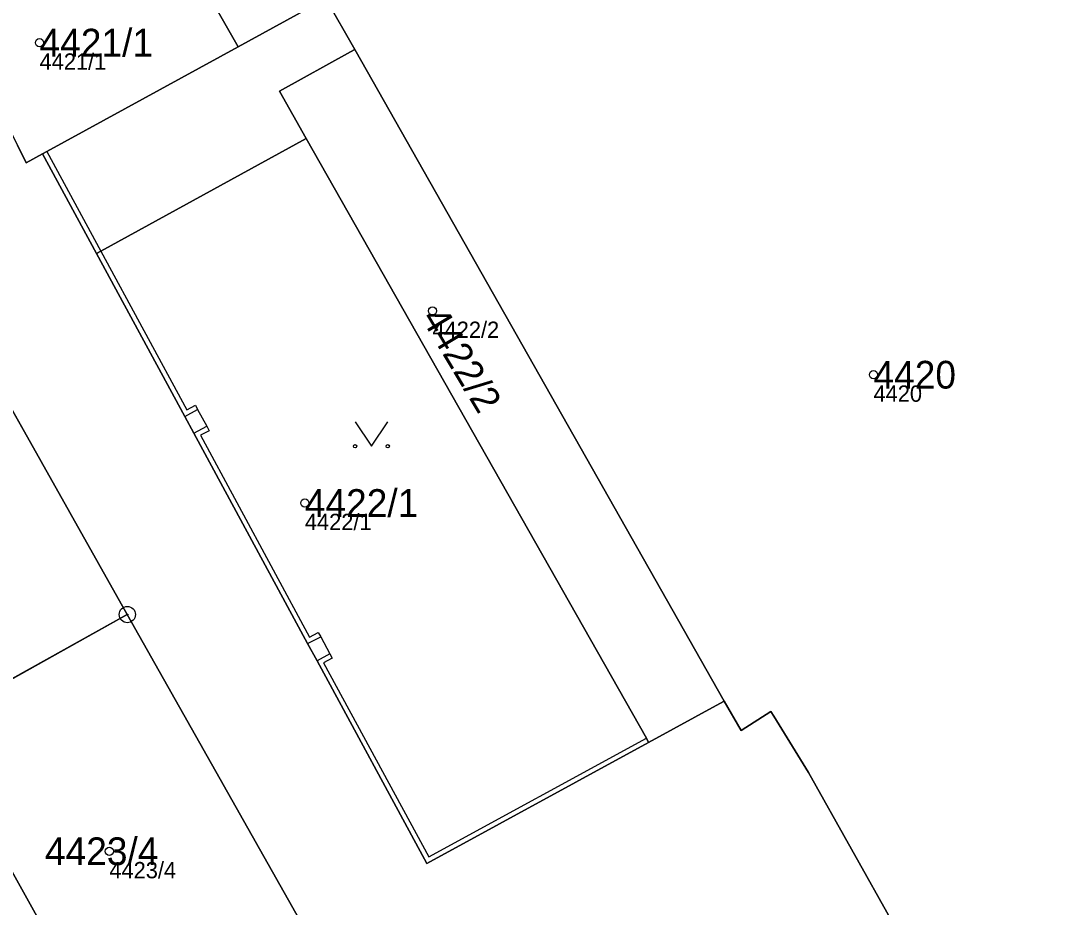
# Model space of a CAD drawing. Extents: x -690132 to -685994, y -975441 to -972444.
# Drawn here: x -689450.3 to -689387.2, y -974772.2 to -974717.9 of the extents above; entities that cross this region are included whole.
import ezdxf

# ---------------------------------------------------------------- set-up
doc = ezdxf.new("R2010")
doc.units = 0
for name, color, linetype in [('Definiční body', 7, 'Continuous'), ('Hranice parcel', 7, 'Continuous'), ('Parcelní čísla', 7, 'Continuous'), ('Polygon budovy', 7, 'Continuous'), ('Polygon parcely', 7, 'Continuous'), ('Vnitřní kresba', 7, 'Continuous'), ('Značky bodu BP', 7, 'Continuous'), ('Značky kultur', 7, 'Continuous')]:
    doc.layers.add(name, color=color, linetype=linetype)

msp = doc.modelspace()

# ---------------------------------------------------------------- linework, layer by layer
at = {"layer": 'Definiční body'}
for centre in [(-689449.18, -974719.22), (-689425.1, -974735.65), (-689398.07, -974739.56), (-689432.92, -974747.42), (-689444.9, -974768.75)]:
    msp.add_circle(centre, 0.25, dxfattribs=at)
at = {"layer": 'Hranice parcel'}
for p, q in [((-689431.63, -974716.52), (-689429.86, -974719.63)), ((-689429.86, -974719.63), (-689407.22, -974759.55)), ((-689454.38, -974735.5), (-689443.8, -974754.25)), ((-689443.8, -974754.25), (-689455.4, -974760.71)), ((-689443.8, -974754.25), (-689433.2, -974773.02))]:
    msp.add_line(p, q, dxfattribs=at)
for points in [[(-689431.63, -974716.52), (-689431.9, -974716.67), (-689437.01, -974719.47), (-689442.38, -974710.06), (-689442.64, -974709.6)], [(-689432.84, -974725.08), (-689434.48, -974722.19), (-689430.13, -974719.78), (-689429.86, -974719.63)], [(-689445.69, -974732.13), (-689445.43, -974731.99), (-689432.84, -974725.08)], [(-689411.85, -974762.08), (-689411.99, -974761.82), (-689432.84, -974725.08)], [(-689450.53, -974725.5), (-689449.99, -974726.58), (-689449, -974726.03), (-689445.69, -974732.13)], [(-689445.69, -974732.13), (-689440.28, -974742.12), (-689439.72, -974743.15), (-689432.75, -974756.03), (-689432.17, -974757.09), (-689425.45, -974769.51), (-689411.85, -974762.08)], [(-689411.85, -974762.08), (-689407.48, -974759.69), (-689407.22, -974759.55)], [(-689407.22, -974759.55), (-689406.19, -974761.35), (-689404.36, -974760.18), (-689404.18, -974760.48), (-689402.22, -974763.67), (-689402.05, -974763.92), (-689396.79, -974773.31)], [(-689445.15, -974780.27), (-689447.16, -974776.67), (-689452.99, -974766.21), (-689452.52, -974765.95), (-689455.4, -974760.71)]]:
    msp.add_lwpolyline(points, dxfattribs=at)
at = {"layer": 'Polygon budovy'}
for points in [[(-689454.81, -974716.35), (-689455.1, -974716.51), (-689450.53, -974725.5), (-689449.99, -974726.58), (-689449, -974726.03), (-689448.73, -974725.89), (-689437.01, -974719.47), (-689442.38, -974710.06), (-689442.64, -974709.6)], [(-689452.52, -974765.95), (-689455.4, -974760.71), (-689464.83, -974765.96), (-689462.41, -974770.39), (-689463.28, -974770.88), (-689457.04, -974782.07), (-689456.77, -974781.92), (-689447.42, -974776.81), (-689447.16, -974776.67), (-689452.99, -974766.21)]]:
    msp.add_lwpolyline(points, close=True, dxfattribs=at)
at = {"layer": 'Polygon parcely'}
for points in [[(-689363.7, -974760.7), (-689393.74, -974699.51), (-689422.35, -974715.49), (-689429.44, -974702.89), (-689429.7, -974702.44), (-689431.95, -974703.69), (-689432.22, -974703.83), (-689435.58, -974705.7), (-689435.91, -974705.87), (-689437.24, -974706.62), (-689436.99, -974707.07), (-689431.63, -974716.52), (-689429.86, -974719.63), (-689407.22, -974759.55), (-689406.19, -974761.35), (-689404.36, -974760.18), (-689404.18, -974760.48), (-689402.22, -974763.67), (-689402.05, -974763.92), (-689396.79, -974773.31)], [(-689396.79, -974773.31), (-689402.05, -974763.92), (-689402.22, -974763.67), (-689404.18, -974760.48), (-689404.36, -974760.18), (-689406.19, -974761.35), (-689407.22, -974759.55), (-689407.48, -974759.69), (-689411.85, -974762.08), (-689425.45, -974769.51), (-689432.17, -974757.09), (-689432.75, -974756.03), (-689439.72, -974743.15), (-689440.28, -974742.12), (-689445.69, -974732.13), (-689449, -974726.03), (-689449.99, -974726.58), (-689450.53, -974725.5)], [(-689454.38, -974735.5), (-689443.8, -974754.25), (-689433.2, -974773.02)]]:
    msp.add_lwpolyline(points, dxfattribs=at)
for points in [[(-689437.24, -974706.62), (-689442.64, -974709.6), (-689442.38, -974710.06), (-689437.01, -974719.47), (-689431.9, -974716.67), (-689431.63, -974716.52), (-689436.99, -974707.07)], [(-689431.9, -974716.67), (-689437.01, -974719.47), (-689442.38, -974710.06), (-689442.64, -974709.6), (-689454.81, -974716.35), (-689455.1, -974716.51), (-689450.53, -974725.5), (-689449.99, -974726.58), (-689449, -974726.03), (-689445.69, -974732.13), (-689445.43, -974731.99), (-689432.84, -974725.08), (-689434.48, -974722.19), (-689430.13, -974719.78), (-689429.86, -974719.63), (-689431.63, -974716.52)], [(-689411.85, -974762.08), (-689407.48, -974759.69), (-689407.22, -974759.55), (-689429.86, -974719.63), (-689430.13, -974719.78), (-689434.48, -974722.19), (-689432.84, -974725.08), (-689411.99, -974761.82)], [(-689432.75, -974756.03), (-689432.17, -974757.09), (-689425.45, -974769.51), (-689411.85, -974762.08), (-689411.99, -974761.82), (-689432.84, -974725.08), (-689445.43, -974731.99), (-689445.69, -974732.13), (-689440.28, -974742.12), (-689439.72, -974743.15)], [(-689454.38, -974735.5), (-689467.95, -974737.91), (-689463.17, -974746.61), (-689455.4, -974760.71), (-689443.8, -974754.25)], [(-689443.8, -974754.25), (-689455.4, -974760.71), (-689452.52, -974765.95), (-689452.99, -974766.21), (-689447.16, -974776.67), (-689445.15, -974780.27), (-689433.2, -974773.02)], [(-689452.52, -974765.95), (-689455.4, -974760.71), (-689464.83, -974765.96), (-689468.52, -974768.01), (-689458, -974786.97), (-689457.85, -974787.23), (-689455.02, -974785.68), (-689445.15, -974780.27), (-689447.16, -974776.67), (-689452.99, -974766.21)]]:
    msp.add_lwpolyline(points, close=True, dxfattribs=at)
at = {"layer": 'Vnitřní kresba'}
for p, q in [((-689437.01, -974719.47), (-689448.73, -974725.89)), ((-689448.73, -974725.89), (-689449, -974726.03)), ((-689448.73, -974725.89), (-689445.43, -974731.99)), ((-689445.43, -974731.99), (-689440.16, -974741.72)), ((-689440.28, -974742.12), (-689439.49, -974741.7)), ((-689440.16, -974741.72), (-689439.63, -974741.43)), ((-689439.63, -974741.43), (-689439.49, -974741.7)), ((-689439.49, -974741.7), (-689438.93, -974742.72)), ((-689439.72, -974743.15), (-689438.93, -974742.72)), ((-689438.79, -974742.99), (-689439.32, -974743.27)), ((-689438.93, -974742.72), (-689438.79, -974742.99)), ((-689439.32, -974743.27), (-689432.63, -974755.63)), ((-689432.75, -974756.03), (-689431.95, -974755.61)), ((-689432.63, -974755.63), (-689432.1, -974755.34)), ((-689432.1, -974755.34), (-689431.95, -974755.61)), ((-689431.95, -974755.61), (-689431.38, -974756.66)), ((-689431.38, -974756.66), (-689432.17, -974757.09)), ((-689431.24, -974756.93), (-689431.77, -974757.21)), ((-689431.38, -974756.66), (-689431.24, -974756.93)), ((-689431.77, -974757.21), (-689425.33, -974769.1)), ((-689425.33, -974769.1), (-689411.99, -974761.82))]:
    msp.add_line(p, q, dxfattribs=at)
at = {"layer": 'Značky bodu BP'}
for radius in [0.5, 0.0303]:
    msp.add_circle((-689443.8, -974754.25), radius, dxfattribs=at)
at = {"layer": 'Značky kultur'}
msp.add_lwpolyline([(-689429.84, -974742.439), (-689428.84, -974743.94), (-689427.84, -974742.439)], dxfattribs=at)
for centre in [(-689429.84, -974743.939), (-689427.84, -974743.939)]:
    msp.add_circle(centre, 0.1, dxfattribs=at)

# ---------------------------------------------------------------- texts
at = {"layer": 'Definiční body'}
for s, p in [('4421/1', (-689449.18, -974720.876)), ('4422/2', (-689425.1, -974737.306)), ('4420', (-689398.07, -974741.216)), ('4422/1', (-689432.92, -974749.076)), ('4423/4', (-689444.9, -974770.406))]:
    msp.add_text(s, height=1, dxfattribs=at).set_placement(p)
at = {"layer": 'Parcelní čísla'}
for s, p in [('4421/1', (-689449.18, -974720.07)), ('4420', (-689398.07, -974740.41)), ('4422/1', (-689432.92, -974748.27)), ('4423/4', (-689448.847, -974769.6))]:
    msp.add_text(s, height=1.7, dxfattribs=at).set_placement(p)
msp.add_text('4422/2', height=1.7, rotation=301, dxfattribs=at).set_placement((-689425.828, -974736.087))

doc.saveas('drawing.dxf')
